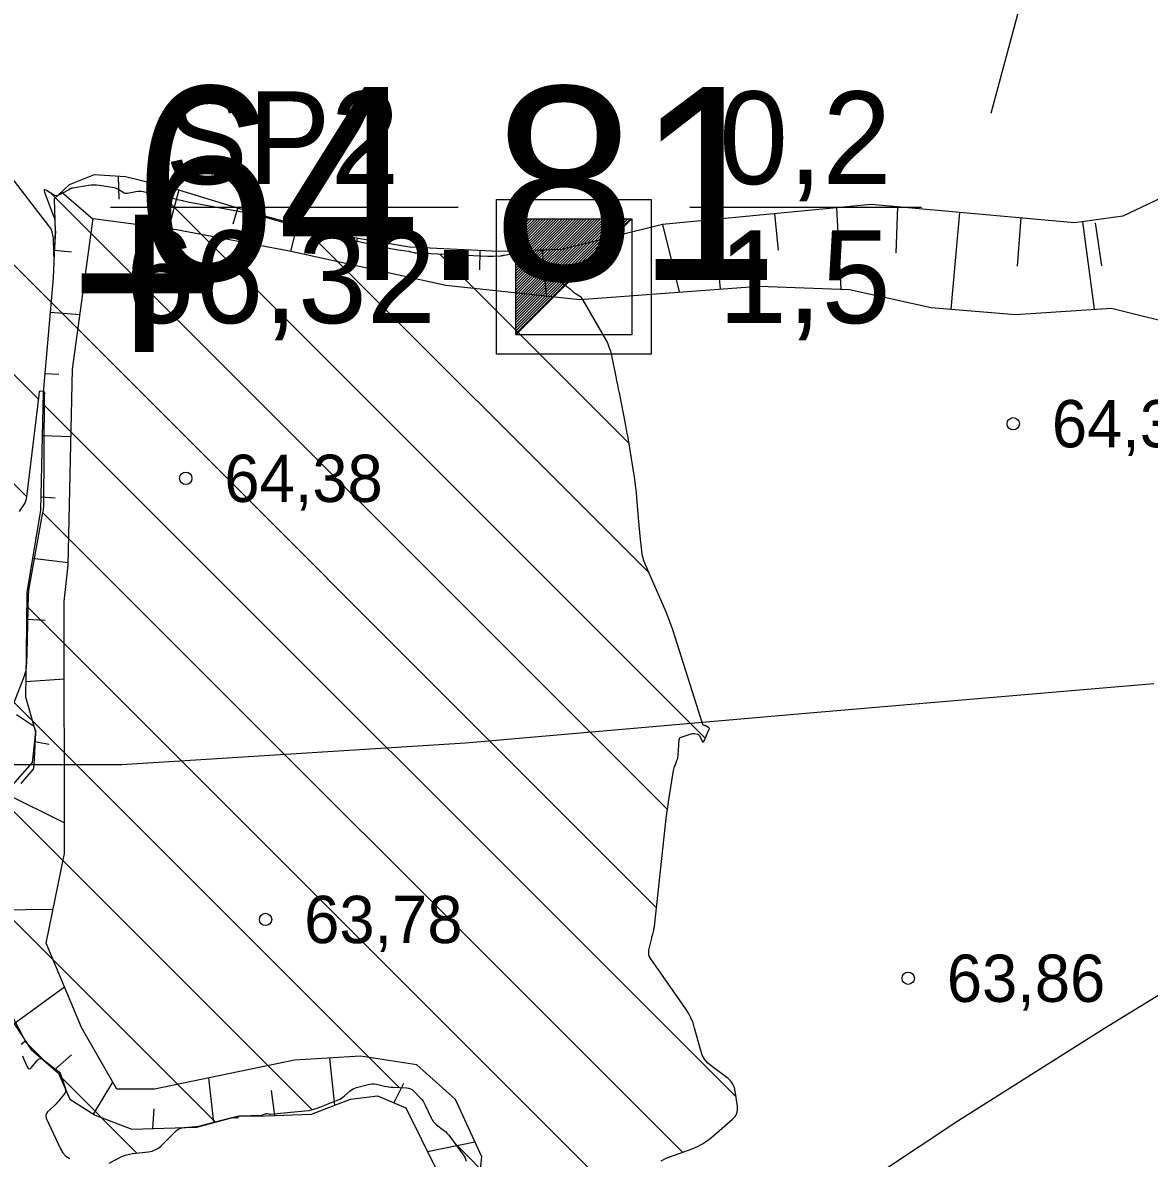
# Model space of a CAD drawing. Extents: x 532503 to 539665, y 6557663 to 6561526.
# Drawn here: x 534731.9 to 534790.2, y 6559686.6 to 6559745.4 of the extents above; entities that cross this region are included whole.
import ezdxf

# ---------------------------------------------------------------- set-up
doc = ezdxf.new("R2010")
doc.units = 0
for name, color, linetype in [('Default', 7, 'Continuous'), ('GEOLPUNKT', 7, 'Continuous'), ('HORISONTAAL-EH2000', 7, 'Continuous'), ('Kaevandatud ala', 7, 'Continuous'), ('KORGUS-EH2000', 7, 'Continuous'), ('Lamami horisontaal_EH2000', 7, 'Continuous'), ('MOOTKORG', 7, 'Continuous'), ('MOOTKORGMUU-EH2000', 7, 'Continuous'), ('MOOTMPUNKT', 7, 'Continuous'), ('RELJEEF', 7, 'Continuous')]:
    doc.layers.add(name, color=color, linetype=linetype)

# ---------------------------------------------------------------- blocks, each defined once
blk = doc.blocks.new('POINT_DISPLAY')
at = {"layer": 'Default'}
blk.add_line((0, 0), (0, 0), dxfattribs=at)

msp = doc.modelspace()

# ---------------------------------------------------------------- linework, layer by layer
at = {"layer": 'GEOLPUNKT'}
for p, q in [((534736.4, 6559735.87), (534754.4, 6559735.87)), ((534766.4, 6559735.87), (534778.4, 6559735.87)), ((534757.4, 6559729.27), (534763.4, 6559735.27)), ((534757.4, 6559729.331), (534763.339, 6559735.27)), ((534757.4, 6559729.472), (534763.198, 6559735.27)), ((534757.4, 6559729.614), (534763.056, 6559735.27)), ((534757.4, 6559729.755), (534762.915, 6559735.27)), ((534757.4, 6559729.897), (534762.773, 6559735.27)), ((534757.4, 6559730.038), (534762.632, 6559735.27)), ((534757.4, 6559730.179), (534762.491, 6559735.27)), ((534757.4, 6559730.321), (534762.349, 6559735.27)), ((534757.4, 6559730.462), (534762.208, 6559735.27)), ((534757.4, 6559730.604), (534762.066, 6559735.27)), ((534757.4, 6559730.745), (534761.925, 6559735.27)), ((534757.4, 6559730.887), (534761.783, 6559735.27)), ((534757.4, 6559731.028), (534761.642, 6559735.27)), ((534757.4, 6559731.169), (534761.501, 6559735.27)), ((534757.4, 6559731.311), (534761.359, 6559735.27)), ((534757.4, 6559731.452), (534761.218, 6559735.27)), ((534757.4, 6559731.594), (534761.076, 6559735.27)), ((534757.4, 6559731.735), (534760.935, 6559735.27)), ((534757.4, 6559731.876), (534760.794, 6559735.27)), ((534757.4, 6559732.018), (534760.652, 6559735.27)), ((534757.4, 6559732.159), (534760.511, 6559735.27)), ((534757.4, 6559732.301), (534760.369, 6559735.27)), ((534757.4, 6559732.442), (534760.228, 6559735.27)), ((534757.4, 6559732.584), (534760.086, 6559735.27)), ((534757.4, 6559732.725), (534759.945, 6559735.27)), ((534757.4, 6559732.866), (534759.804, 6559735.27)), ((534757.4, 6559733.008), (534759.662, 6559735.27)), ((534757.4, 6559733.149), (534759.521, 6559735.27)), ((534757.4, 6559733.291), (534759.379, 6559735.27)), ((534757.4, 6559733.432), (534759.238, 6559735.27)), ((534757.4, 6559733.574), (534759.096, 6559735.27)), ((534757.4, 6559733.715), (534758.955, 6559735.27)), ((534757.4, 6559733.856), (534758.814, 6559735.27)), ((534757.4, 6559733.998), (534758.672, 6559735.27)), ((534757.4, 6559734.139), (534758.531, 6559735.27)), ((534757.4, 6559734.281), (534758.389, 6559735.27)), ((534757.4, 6559734.422), (534758.248, 6559735.27)), ((534757.4, 6559734.564), (534758.106, 6559735.27)), ((534757.4, 6559734.705), (534757.965, 6559735.27)), ((534757.4, 6559734.846), (534757.824, 6559735.27)), ((534757.4, 6559734.988), (534757.682, 6559735.27)), ((534757.4, 6559735.129), (534757.541, 6559735.27))]:
    msp.add_line(p, q, dxfattribs=at)
for points in [[(534756.4, 6559736.27), (534764.4, 6559736.27), (534764.4, 6559728.27), (534756.4, 6559728.27)], [(534757.4, 6559735.27), (534763.4, 6559735.27), (534763.4, 6559729.27), (534757.4, 6559729.27)]]:
    msp.add_lwpolyline(points, close=True, dxfattribs=at)
at = {"layer": 'HORISONTAAL-EH2000'}
msp.add_lwpolyline([(534782.011, 6559740.744), (534784.918, 6559751.603), (534786.772, 6559759.781), (534788.664, 6559763.22), (534790.626, 6559765.06), (534795.645, 6559767.649), (534801.292, 6559769.209), (534812.526, 6559771.015), (534825.875, 6559774.44)], dxfattribs=at)
at = {"layer": 'Kaevandatud ala'}
for p, q in [((534714.99, 6559743.619), (534732.682, 6559725.928)), ((534723.106, 6559741.16), (534764.675, 6559699.592)), ((534712.238, 6559740.715), (534732.077, 6559720.876)), ((534733.343, 6559736.581), (534765.245, 6559704.679)), ((534739.149, 6559736.431), (534767.2, 6559708.38)), ((534746.477, 6559734.76), (534764.271, 6559716.966)), ((534753.456, 6559733.438), (534763.257, 6559723.637)), ((534732.964, 6559725.646), (534768.798, 6559689.812)), ((534732.89, 6559720.063), (534766.02, 6559686.933)), ((534732.131, 6559715.165), (534763.679, 6559683.617)), ((534731.415, 6559710.225), (534751.354, 6559690.286)), ((534730.951, 6559705.031), (534746.844, 6559689.139)), ((534729.654, 6559700.672), (534741.821, 6559688.504)), ((534731.973, 6559692.696), (534732.975, 6559691.693)), ((534733.887, 6559690.782), (534737.777, 6559686.892)), ((534753.142, 6559688.497), (534753.241, 6559688.399)), ((534754.22, 6559687.419), (534762.901, 6559678.738))]:
    msp.add_line(p, q, dxfattribs=at)
for points in [[(534764.921, 6559686.491), (534765.184, 6559686.625), (534766.523, 6559687.118), (534766.8, 6559687.234), (534767.063, 6559687.373), (534767.313, 6559687.536), (534767.549, 6559687.722), (534768.619, 6559688.644), (534768.749, 6559688.784), (534768.834, 6559688.941), (534768.874, 6559689.115), (534768.869, 6559689.306), (534768.757, 6559690.104), (534768.712, 6559690.294), (534768.634, 6559690.464), (534768.523, 6559690.615), (534768.379, 6559690.746), (534767.499, 6559691.41), (534767.315, 6559691.573), (534767.166, 6559691.758), (534767.05, 6559691.966), (534766.968, 6559692.197), (534766.653, 6559693.366), (534766.567, 6559693.636), (534766.459, 6559693.896), (534766.329, 6559694.145), (534766.176, 6559694.384), (534764.376, 6559696.948), (534764.316, 6559697.052), (534764.282, 6559697.162), (534764.272, 6559697.277), (534764.287, 6559697.397), (534764.43, 6559698.028), (534764.442, 6559698.079), (534764.454, 6559698.129), (534764.467, 6559698.179), (534764.48, 6559698.23), (534764.532, 6559698.43), (534764.545, 6559698.481), (534764.555, 6559698.531), (534764.564, 6559698.582), (534764.57, 6559698.634), (534765.148, 6559703.914), (534765.182, 6559704.208), (534765.22, 6559704.501), (534765.261, 6559704.794), (534765.306, 6559705.087), (534765.565, 6559706.706), (534765.578, 6559706.773), (534765.594, 6559706.839), (534765.613, 6559706.903), (534765.636, 6559706.967), (534765.735, 6559707.221), (534765.757, 6559707.284), (534765.775, 6559707.349), (534765.787, 6559707.416), (534765.795, 6559707.483), (534765.859, 6559708.304), (534765.86, 6559708.313), (534765.861, 6559708.323), (534765.863, 6559708.333), (534765.866, 6559708.343), (534765.877, 6559708.381), (534765.88, 6559708.389), (534765.885, 6559708.397), (534765.892, 6559708.402), (534765.901, 6559708.406), (534766.48, 6559708.606), (534766.519, 6559708.617), (534766.557, 6559708.622), (534766.597, 6559708.621), (534766.636, 6559708.616), (534766.794, 6559708.582), (534766.831, 6559708.57), (534766.862, 6559708.551), (534766.888, 6559708.525), (534766.909, 6559708.492), (534767.035, 6559708.236), (534767.061, 6559708.195), (534767.087, 6559708.182), (534767.113, 6559708.196), (534767.138, 6559708.238), (534767.406, 6559708.848), (534767.414, 6559708.876), (534767.411, 6559708.9), (534767.398, 6559708.92), (534767.374, 6559708.937), (534767.224, 6559709.01), (534767.211, 6559709.016), (534767.198, 6559709.022), (534767.184, 6559709.027), (534767.17, 6559709.031), (534767.114, 6559709.048), (534767.101, 6559709.053), (534767.091, 6559709.061), (534767.083, 6559709.071), (534767.077, 6559709.084), (534765.641, 6559713.615), (534765.502, 6559714.034), (534765.352, 6559714.449), (534765.19, 6559714.861), (534765.018, 6559715.267), (534764.104, 6559717.346), (534764.035, 6559717.523), (534763.979, 6559717.704), (534763.939, 6559717.889), (534763.913, 6559718.078), (534763.837, 6559718.84), (534763.819, 6559719.031), (534763.801, 6559719.222), (534763.784, 6559719.413), (534763.768, 6559719.604), (534763.665, 6559720.828), (534763.64, 6559721.096), (534763.61, 6559721.362), (534763.575, 6559721.629), (534763.536, 6559721.894), (534763.314, 6559723.291), (534763.261, 6559723.612), (534763.206, 6559723.932), (534763.148, 6559724.252), (534763.086, 6559724.572), (534762.755, 6559726.253), (534762.714, 6559726.463), (534762.672, 6559726.672), (534762.631, 6559726.882), (534762.589, 6559727.091), (534762.368, 6559728.198), (534762.351, 6559728.273), (534762.331, 6559728.347), (534762.308, 6559728.42), (534762.281, 6559728.492), (534762.116, 6559728.916), (534762.114, 6559728.919), (534762.111, 6559728.925), (534762.102, 6559728.94), (534762.1, 6559728.944), (534762.094, 6559728.957), (534762.089, 6559728.965), (534760.872, 6559731.068), (534760.863, 6559731.084), (534760.854, 6559731.099), (534760.845, 6559731.114), (534760.836, 6559731.129), (534760.798, 6559731.189), (534760.788, 6559731.203), (534760.777, 6559731.216), (534760.764, 6559731.227), (534760.749, 6559731.237), (534760.525, 6559731.37), (534760.497, 6559731.388), (534760.471, 6559731.406), (534760.445, 6559731.426), (534760.42, 6559731.447), (534760.321, 6559731.532), (534760.297, 6559731.554), (534760.271, 6559731.575), (534760.246, 6559731.595), (534760.22, 6559731.615), (534758.403, 6559732.997), (534758.382, 6559733.014), (534758.363, 6559733.033), (534758.345, 6559733.054), (534758.33, 6559733.077), (534758.27, 6559733.17), (534758.254, 6559733.192), (534758.237, 6559733.212), (534758.217, 6559733.231), (534758.195, 6559733.248), (534757.74, 6559733.562), (534757.719, 6559733.573), (534757.698, 6559733.577), (534757.677, 6559733.575), (534757.655, 6559733.567), (534757.567, 6559733.52), (534757.544, 6559733.509), (534757.521, 6559733.501), (534757.498, 6559733.494), (534757.473, 6559733.489), (534756.789, 6559733.374), (534756.772, 6559733.371), (534756.756, 6559733.368), (534756.74, 6559733.365), (534756.724, 6559733.362), (534756.659, 6559733.35), (534756.643, 6559733.347), (534756.626, 6559733.344), (534756.61, 6559733.343), (534756.594, 6559733.342), (534756.218, 6559733.322), (534756.149, 6559733.319), (534756.081, 6559733.318), (534756.013, 6559733.319), (534755.945, 6559733.322), (534752.258, 6559733.494), (534752.222, 6559733.497), (534752.186, 6559733.501), (534752.15, 6559733.507), (534752.115, 6559733.515), (534751.973, 6559733.551), (534751.937, 6559733.559), (534751.902, 6559733.567), (534751.866, 6559733.573), (534751.83, 6559733.579), (534751.304, 6559733.653), (534751.204, 6559733.668), (534751.105, 6559733.684), (534751.006, 6559733.703), (534750.908, 6559733.723), (534747.623, 6559734.437), (534747.609, 6559734.44), (534747.596, 6559734.443), (534747.582, 6559734.447), (534747.569, 6559734.45), (534747.515, 6559734.466), (534747.461, 6559734.481), (534743.892, 6559735.494), (534743.875, 6559735.498), (534743.859, 6559735.502), (534743.842, 6559735.505), (534743.825, 6559735.507), (534743.757, 6559735.516), (534743.74, 6559735.518), (534743.724, 6559735.521), (534743.707, 6559735.523), (534743.69, 6559735.527), (534740.411, 6559736.14), (534740.345, 6559736.153), (534740.279, 6559736.167), (534740.213, 6559736.181), (534740.147, 6559736.197), (534739.885, 6559736.263), (534739.819, 6559736.279), (534739.754, 6559736.294), (534739.688, 6559736.31), (534739.622, 6559736.325), (534738.093, 6559736.669), (534738, 6559736.685), (534737.907, 6559736.691), (534737.815, 6559736.687), (534737.722, 6559736.673), (534737.293, 6559736.587), (534737.23, 6559736.581), (534737.169, 6559736.586), (534737.111, 6559736.604), (534737.055, 6559736.635), (534736.838, 6559736.781), (534736.782, 6559736.814), (534736.724, 6559736.841), (534736.663, 6559736.861), (534736.599, 6559736.874), (534735.832, 6559736.994), (534735.689, 6559737.011), (534735.546, 6559737.017), (534735.403, 6559737.011), (534735.26, 6559736.994), (534734.451, 6559736.867), (534734.427, 6559736.863), (534734.404, 6559736.856), (534734.381, 6559736.847), (534734.359, 6559736.836), (534734.273, 6559736.79), (534734.251, 6559736.778), (534734.23, 6559736.766), (534734.208, 6559736.755), (534734.187, 6559736.743), (534733.763, 6559736.507), (534733.685, 6559736.475), (534733.608, 6559736.465), (534733.531, 6559736.478), (534733.455, 6559736.513), (534733.086, 6559736.736), (534733.015, 6559736.771), (534732.975, 6559736.768), (534732.965, 6559736.729), (534732.986, 6559736.652), (534733.464, 6559735.411), (534733.489, 6559735.338), (534733.507, 6559735.264), (534733.52, 6559735.188), (534733.526, 6559735.111), (534733.545, 6559734.65), (534733.546, 6559734.648), (534733.546, 6559734.647), (534733.548, 6559734.646), (534733.549, 6559734.646), (534733.558, 6559734.645), (534733.559, 6559734.645), (534733.561, 6559734.644), (534733.561, 6559734.642), (534733.561, 6559734.641), (534733.497, 6559733.505), (534733.487, 6559733.366), (534733.478, 6559733.319), (534733.472, 6559733.366), (534733.466, 6559733.505), (534733.448, 6559734.249), (534733.43, 6559734.43), (534733.385, 6559734.601), (534733.312, 6559734.763), (534733.213, 6559734.915), (534731.089, 6559737.675)], [(534731.703, 6559720.108), (534731.935, 6559720.478), (534731.988, 6559720.573), (534732.029, 6559720.671), (534732.059, 6559720.774), (534732.077, 6559720.88), (534732.709, 6559726.146), (534732.716, 6559726.211), (534732.729, 6559726.318), (534732.734, 6559726.337), (534732.744, 6559726.35), (534732.759, 6559726.358), (534732.778, 6559726.36), (534732.951, 6559726.354), (534732.957, 6559726.353), (534732.96, 6559726.351), (534732.963, 6559726.347), (534732.964, 6559726.342), (534732.967, 6559726.319), (534732.967, 6559726.313), (534732.969, 6559726.308), (534732.971, 6559726.302), (534732.973, 6559726.297), (534732.998, 6559726.247), (534733.001, 6559726.238), (534733.002, 6559726.23), (534733.001, 6559726.221), (534732.997, 6559726.212), (534732.977, 6559726.177), (534732.972, 6559726.168), (534732.969, 6559726.159), (534732.967, 6559726.15), (534732.967, 6559726.14), (534732.931, 6559720.361), (534732.931, 6559720.329), (534732.928, 6559720.297), (534732.925, 6559720.264), (534732.92, 6559720.233), (534732.897, 6559720.105), (534732.886, 6559720.041), (534732.875, 6559719.978), (534732.169, 6559716.042), (534732.167, 6559716.029), (534732.165, 6559716.015), (534732.154, 6559715.912), (534732.154, 6559715.904), (534732.152, 6559715.886), (534732.149, 6559715.843), (534732.148, 6559715.826), (534732.147, 6559715.808), (534732.073, 6559712.765), (534732.073, 6559712.75), (534732.07, 6559712.707), (534732.036, 6559712.034), (534732.026, 6559711.921), (534732.007, 6559711.81), (534731.979, 6559711.701), (534731.943, 6559711.593), (534731.375, 6559710.121)], [(534731.544, 6559709.597), (534732.373, 6559709.054), (534732.4, 6559709.033), (534732.423, 6559709.008), (534732.441, 6559708.98), (534732.455, 6559708.949), (534732.52, 6559708.759), (534732.521, 6559708.754), (534732.524, 6559708.749), (534732.526, 6559708.744), (534732.529, 6559708.739), (534732.54, 6559708.72), (534732.542, 6559708.715), (534732.543, 6559708.71), (534732.542, 6559708.705), (534732.54, 6559708.7), (534732.528, 6559708.677), (534732.526, 6559708.671), (534732.524, 6559708.666), (534732.522, 6559708.66), (534732.522, 6559708.654), (534732.436, 6559706.992), (534732.435, 6559706.971), (534732.433, 6559706.95), (534732.431, 6559706.928), (534732.429, 6559706.907), (534732.418, 6559706.822), (534732.414, 6559706.802), (534732.407, 6559706.782), (534732.397, 6559706.764), (534732.384, 6559706.747), (534731.772, 6559706.032)], [(534731.03, 6559694.526), (534731.96, 6559692.779), (534731.975, 6559692.739), (534731.975, 6559692.702), (534731.961, 6559692.668), (534731.932, 6559692.636), (534731.789, 6559692.515)], [(534731.85, 6559691.93), (534731.873, 6559691.874), (534732.094, 6559691.361), (534732.142, 6559691.281), (534732.197, 6559691.249), (534732.257, 6559691.266), (534732.325, 6559691.33), (534732.608, 6559691.688), (534732.681, 6559691.757), (534732.759, 6559691.787), (534732.842, 6559691.778), (534732.93, 6559691.728), (534733.72, 6559691.124), (534733.732, 6559691.114), (534733.743, 6559691.104), (534733.754, 6559691.092), (534733.763, 6559691.08), (534733.799, 6559691.028), (534733.808, 6559691.015), (534733.815, 6559691.001), (534733.821, 6559690.987), (534733.827, 6559690.972), (534733.868, 6559690.841), (534733.876, 6559690.814), (534733.885, 6559690.788), (534733.894, 6559690.761), (534733.903, 6559690.734), (534734.065, 6559690.267), (534734.084, 6559690.182), (534734.081, 6559690.101), (534734.056, 6559690.024), (534734.009, 6559689.951), (534733.73, 6559689.606), (534733.664, 6559689.527), (534733.595, 6559689.45), (534733.523, 6559689.376), (534733.449, 6559689.304), (534733.147, 6559689.023), (534733.087, 6559688.949), (534733.056, 6559688.87), (534733.055, 6559688.785), (534733.083, 6559688.694), (534733.814, 6559687.116), (534733.94, 6559686.905), (534734.102, 6559686.739), (534734.301, 6559686.618)], [(534736.341, 6559686.374), (534736.93, 6559686.677), (534737.08, 6559686.745), (534737.233, 6559686.8), (534737.391, 6559686.84), (534737.554, 6559686.866), (534738.372, 6559686.96), (534738.557, 6559686.996), (534738.728, 6559687.061), (534738.886, 6559687.153), (534739.03, 6559687.274), (534739.827, 6559688.055), (534739.908, 6559688.123), (534739.997, 6559688.173), (534740.094, 6559688.206), (534740.198, 6559688.222), (534740.833, 6559688.264), (534740.84, 6559688.264), (534740.855, 6559688.265), (534740.891, 6559688.266), (534740.899, 6559688.266), (534740.906, 6559688.267), (534740.913, 6559688.269), (534740.92, 6559688.27), (534742.63, 6559688.715), (534742.663, 6559688.722), (534742.697, 6559688.726), (534742.73, 6559688.727), (534742.764, 6559688.726), (534742.931, 6559688.712), (534742.948, 6559688.712), (534742.965, 6559688.716), (534742.98, 6559688.723), (534742.994, 6559688.734), (534743.046, 6559688.786), (534743.06, 6559688.797), (534743.075, 6559688.806), (534743.092, 6559688.811), (534743.11, 6559688.813), (534744.224, 6559688.861), (534744.251, 6559688.863), (534744.277, 6559688.868), (534744.303, 6559688.875), (534744.328, 6559688.885), (534744.441, 6559688.933), (534744.46, 6559688.939), (534744.479, 6559688.943), (534744.499, 6559688.942), (534744.518, 6559688.938), (534744.598, 6559688.917), (534744.618, 6559688.912), (534744.638, 6559688.909), (534744.658, 6559688.908), (534744.678, 6559688.909), (534746.463, 6559689.076), (534746.663, 6559689.102), (534746.86, 6559689.142), (534747.054, 6559689.197), (534747.244, 6559689.265), (534748.193, 6559689.648), (534748.282, 6559689.688), (534748.366, 6559689.735), (534748.445, 6559689.789), (534748.52, 6559689.851), (534748.813, 6559690.111), (534748.888, 6559690.171), (534748.969, 6559690.22), (534749.056, 6559690.26), (534749.148, 6559690.29), (534749.747, 6559690.446), (534749.853, 6559690.468), (534749.959, 6559690.476), (534750.066, 6559690.472), (534750.173, 6559690.454), (534750.6, 6559690.359), (534750.708, 6559690.338), (534750.815, 6559690.321), (534750.924, 6559690.309), (534751.033, 6559690.301), (534751.73, 6559690.268), (534751.842, 6559690.252), (534751.945, 6559690.217), (534752.039, 6559690.163), (534752.124, 6559690.088), (534752.447, 6559689.752), (534752.523, 6559689.665), (534752.592, 6559689.572), (534752.652, 6559689.475), (534752.704, 6559689.371), (534753.005, 6559688.711), (534753.059, 6559688.61), (534753.123, 6559688.518), (534753.199, 6559688.434), (534753.286, 6559688.36), (534753.655, 6559688.079), (534753.745, 6559688.006), (534753.828, 6559687.927), (534753.906, 6559687.842), (534753.977, 6559687.751), (534754.63, 6559686.859), (534754.746, 6559686.673), (534754.83, 6559686.477)]]:
    msp.add_lwpolyline(points, dxfattribs=at)
at = {"layer": 'KORGUS-EH2000'}
for centre in [(534783.148, 6559724.662), (534740.304, 6559721.833), (534744.436, 6559698.989), (534777.711, 6559695.944)]:
    msp.add_circle(centre, 0.32, dxfattribs=at)
at = {"layer": 'Lamami horisontaal_EH2000'}
msp.add_lwpolyline([(534790.42, 6559711.19), (534772.606, 6559709.668), (534754.792, 6559708.121), (534736.978, 6559707.003), (534719.164, 6559707.005), (534715.245, 6559707.242), (534697.43, 6559709.201), (534679.616, 6559713.919), (534665.919, 6559719.177), (534658.735, 6559722.529), (534641.959, 6559733.803), (534636.15, 6559737.346)], dxfattribs=at)
at = {"layer": 'RELJEEF'}
for p, q in [((534736.849, 6559736.29), (534736.823, 6559737.477)), ((534733.872, 6559736.665), (534735.511, 6559735.248)), ((534739.937, 6559736.767), (534739.403, 6559734.772)), ((534742.757, 6559735.017), (534742.995, 6559735.824)), ((534770.992, 6559733.641), (534770.807, 6559735.536)), ((534773.992, 6559735.845), (534774.229, 6559731.634)), ((534777.088, 6559733.497), (534777.178, 6559735.894)), ((534780.365, 6559735.606), (534779.912, 6559730.597)), ((534746.075, 6559734.954), (534745.734, 6559733.602)), ((534764.992, 6559734.97), (534765.852, 6559731.483)), ((534767.622, 6559735.226), (534767.971, 6559731.64)), ((534783.363, 6559732.824), (534783.552, 6559735.317)), ((534786.737, 6559735.123), (534787.345, 6559730.592)), ((534787.737, 6559732.845), (534787.413, 6559735.06)), ((534749.067, 6559733.58), (534749.195, 6559734.262)), ((534752.355, 6559733.777), (534752.195, 6559732.182)), ((534762.199, 6559732.719), (534761.885, 6559734.203)), ((534734.381, 6559733.55), (534733.496, 6559733.634)), ((534755.532, 6559732.637), (534755.551, 6559733.624)), ((534758.749, 6559733.649), (534758.966, 6559731.285)), ((534733.285, 6559730.442), (534734.836, 6559730.324)), ((534733.725, 6559727.207), (534733.011, 6559727.253)), ((534732.872, 6559724.058), (534734.368, 6559724.006)), ((534733.543, 6559720.799), (534732.792, 6559720.859)), ((534732.363, 6559717.693), (534734.221, 6559717.477)), ((534733.028, 6559714.464), (534732.054, 6559714.517)), ((534732.019, 6559711.317), (534734.008, 6559711.447)), ((534733.239, 6559708.042), (534732.464, 6559708.19)), ((534730.944, 6559705.53), (534734.022, 6559703.987)), ((534729.194, 6559699.469), (534733.441, 6559699.518)), ((534731.418, 6559693.597), (534734.021, 6559695.507)), ((534734.386, 6559691.983), (534733.503, 6559691.21)), ((534748.018, 6559689.376), (534747.759, 6559691.812)), ((534741.751, 6559688.473), (534741.504, 6559690.788)), ((534735.53, 6559688.899), (534736.532, 6559690.557)), ((534751.576, 6559690.496), (534751.078, 6559689.501)), ((534744.72, 6559690.127), (534744.905, 6559688.839)), ((534738.655, 6559689.189), (534738.584, 6559688.164)), ((534752.814, 6559686.972), (534755.272, 6559687.468))]:
    msp.add_line(p, q, dxfattribs=at)
for points in [[(534817.674, 6559756.458), (534817.029, 6559753.356), (534814.729, 6559744.114), (534810.333, 6559742.589), (534806.05, 6559740.678), (534803.277, 6559739.95), (534798.047, 6559737.796), (534795.265, 6559737.084), (534791.258, 6559736.571), (534788.815, 6559735.402), (534786.318, 6559735.067), (534775.789, 6559736.02), (534764.992, 6559734.97)], [(534764.992, 6559734.97), (534759.768, 6559733.681), (534756.492, 6559733.579), (534751.897, 6559733.799), (534747.614, 6559734.533), (534743.784, 6559735.581), (534739.729, 6559736.831), (534737.192, 6559737.454), (534735.555, 6559737.554), (534734.276, 6559737.039), (534733.489, 6559736.311), (534733.538, 6559734.637), (534733.437, 6559732.216), (534732.927, 6559726.275), (534732.775, 6559720.187), (534732.069, 6559715.915), (534732.035, 6559712.732), (534732.01, 6559710.516), (534732.518, 6559708.709), (534732.351, 6559707.116), (534730.931, 6559705.516)], [(534755.352, 6559684.055), (534755.625, 6559686.69), (534754.277, 6559689.665), (534752.273, 6559691.46), (534749.354, 6559691.904), (534745.942, 6559691.707), (534738.683, 6559690.204), (534736.733, 6559690.206), (534734.902, 6559693.393), (534733.084, 6559697.755), (534734.025, 6559702.398), (534734, 6559715.454), (534734.218, 6559717.33), (534734.446, 6559727.479), (534735.516, 6559735.283), (534739.827, 6559734.716), (534745.67, 6559733.616), (534753.776, 6559731.834), (534760.711, 6559731.101), (534769.99, 6559731.79), (534774.663, 6559731.618), (534778.903, 6559730.679), (534783.267, 6559730.323), (534788.241, 6559730.651)], [(534788.241, 6559730.651), (534792.253, 6559729.643)], [(534799.6, 6559700.543), (534787.872, 6559693.35), (534780.273, 6559688.543), (534770.321, 6559681.939), (534764.579, 6559675.917), (534761.368, 6559670.768), (534759.858, 6559665.312), (534759.926, 6559659.11), (534762.734, 6559652.227), (534766.346, 6559649.631), (534771.48, 6559650.385), (534789.329, 6559656.274), (534797.961, 6559663.187)], [(534730.803, 6559694.541), (534732.278, 6559692.276), (534733.708, 6559691.032), (534734.305, 6559689.687), (534735.61, 6559688.847), (534737.515, 6559688.131), (534740.881, 6559688.235), (534742.986, 6559688.811), (534744.41, 6559688.82), (534746.812, 6559688.913), (534748.827, 6559689.687), (534750.237, 6559689.857), (534751.7, 6559689.237), (534753.33, 6559685.922)]]:
    msp.add_lwpolyline(points, dxfattribs=at)

# ---------------------------------------------------------------- block references
at = {"layer": 'MOOTKORGMUU-EH2000'}
msp.add_blockref('POINT_DISPLAY', (534737.587, 6559732.102), dxfattribs=at)

# ---------------------------------------------------------------- texts
at = {"layer": 'GEOLPUNKT'}
for s, p in [('SP2', (534739.239, 6559737.07)), ('0,2', (534767.918, 6559737.07)), ('66,32', (534737.19, 6559729.87)), ('1,5', (534767.874, 6559729.87))]:
    msp.add_text(s, height=4.8, dxfattribs=at).set_placement(p)
at = {"layer": 'KORGUS-EH2000'}
for s, p in [('64,38 ', (534785.148, 6559723.437)), ('64,38 ', (534742.304, 6559720.608)), ('63,78 ', (534746.436, 6559697.764)), ('63,86 ', (534779.711, 6559694.719))]:
    msp.add_text(s, height=2.45, dxfattribs=at).set_placement(p)
at = {"layer": 'MOOTKORG'}
msp.add_text('64.81', height=10, dxfattribs=at).set_placement((534737.587, 6559732.102))
at = {"layer": 'MOOTMPUNKT'}
msp.add_text('+', height=10, dxfattribs=at).set_placement((534734.254, 6559727.102))

doc.saveas('drawing.dxf')
